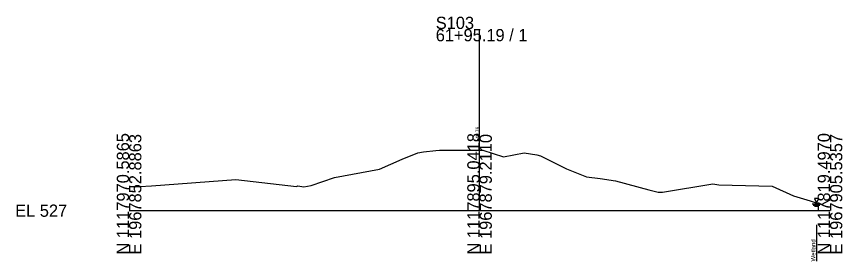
# Model space of a CAD drawing. Extents: x -26 to 163, y -10 to 45020.
# Drawn here: x -25.7 to 162.8, y 20488.4 to 20544.3 of the extents above; entities that cross this region are included whole.
import ezdxf

# ---------------------------------------------------------------- set-up
doc = ezdxf.new("R2010")
doc.units = 0
for name, color, linetype in [('RD_GPK_XS_Cell', 7, 'Continuous'), ('RD_XS_ExGround', 7, 'Continuous'), ('RD_XS_EXWetland', 7, 'Continuous'), ('RD_XS_TX_Elev_EX', 7, 'Continuous')]:
    doc.layers.add(name, color=color, linetype=linetype)

msp = doc.modelspace()

# ---------------------------------------------------------------- linework, layer by layer
at = {"layer": 'RD_GPK_XS_Cell'}
for p, q in [((80, 20500), (80, 20541.42)), ((0, 20500), (80, 20500)), ((80, 20500), (160, 20500))]:
    msp.add_line(p, q, dxfattribs=at)
at = {"layer": 'RD_XS_ExGround'}
for p, q in [((62.37, 20511.74), (65.89, 20513.18)), ((65.89, 20513.18), (67.21, 20513.45)), ((67.21, 20513.45), (70.05, 20513.73)), ((70.05, 20513.73), (70.88, 20513.81)), ((70.88, 20513.81), (79.53, 20513.8)), ((79.53, 20513.8), (80, 20513.76)), ((80, 20513.76), (80.77, 20513.78)), ((80.77, 20513.78), (85.46, 20512.28)), ((85.46, 20512.28), (90.18, 20513.21)), ((90.18, 20513.21), (93.09, 20512.76)), ((93.09, 20512.76), (93.89, 20512.5)), ((93.89, 20512.5), (99.83, 20509.54)), ((57.16, 20509.48), (62.37, 20511.74)), ((46.87, 20507.54), (57.16, 20509.48)), ((99.83, 20509.54), (104.42, 20507.74)), ((5.12, 20505.63), (24.4, 20507.13)), ((24.4, 20507.13), (38.2, 20505.53)), ((41.56, 20505.77), (46.87, 20507.54)), ((104.42, 20507.74), (107.51, 20507.32)), ((107.51, 20507.32), (111.02, 20506.81)), ((111.02, 20506.81), (118.67, 20504.75)), ((0, 20505.53), (2.44, 20505.49)), ((2.44, 20505.49), (5.12, 20505.63)), ((38.2, 20505.53), (38.5, 20505.65)), ((38.5, 20505.65), (39.9, 20505.46)), ((39.9, 20505.46), (41.56, 20505.77)), ((121.74, 20504.21), (133.22, 20506.09)), ((133.22, 20506.09), (134.6, 20505.89)), ((134.6, 20505.89), (146.78, 20505.58)), ((146.78, 20505.58), (151.63, 20503.41)), ((118.67, 20504.75), (120.74, 20504.23)), ((120.74, 20504.23), (121.74, 20504.21)), ((151.63, 20503.41), (155.48, 20502.26)), ((155.48, 20502.26), (158.06, 20501.38)), ((158.06, 20501.38), (160, 20502.44))]:
    msp.add_line(p, q, dxfattribs=at)
at = {"layer": 'RD_XS_EXWetland'}
for p, q in [((155.92, 20501.52), (157.92, 20501.52)), ((156.17, 20501.27), (157.67, 20501.27)), ((156.42, 20502.77), (156.92, 20501.77)), ((157.42, 20502.77), (156.42, 20502.77)), ((156.92, 20501.77), (157.42, 20502.77)), ((156.42, 20501.02), (157.42, 20501.02)), ((156.92, 20496.77), (156.92, 20488.52))]:
    msp.add_line(p, q, dxfattribs=at)

# ---------------------------------------------------------------- texts
at = {"layer": 'RD_GPK_XS_Cell'}
for s, p in [('S103', (70, 20541.42)), ('61+95.19 / 1', (70, 20538.62)), ('EL 527', (-26, 20498.6))]:
    msp.add_text(s, height=2.8, dxfattribs=at).set_placement(p)
for s, p in [('N 1117970.5865', (0, 20490)), ('E 1967852.8863', (2.8, 20490)), ('N 1117895.0418', (80, 20490)), ('E 1967879.2110', (82.8, 20490)), ('N 1117819.4970', (160, 20490)), ('E 1967905.5357', (162.8, 20490))]:
    msp.add_text(s, height=2.8, rotation=90, dxfattribs=at).set_placement(p)
at = {"layer": 'RD_XS_EXWetland'}
msp.add_text('Wetland ', height=1, rotation=90, dxfattribs=at).set_placement((156.67, 20488.41))
at = {"layer": 'RD_XS_TX_Elev_EX'}
msp.add_text('540.76', height=0.8, rotation=90, dxfattribs=at).set_placement((79.9, 20515.76))

doc.saveas('drawing.dxf')
